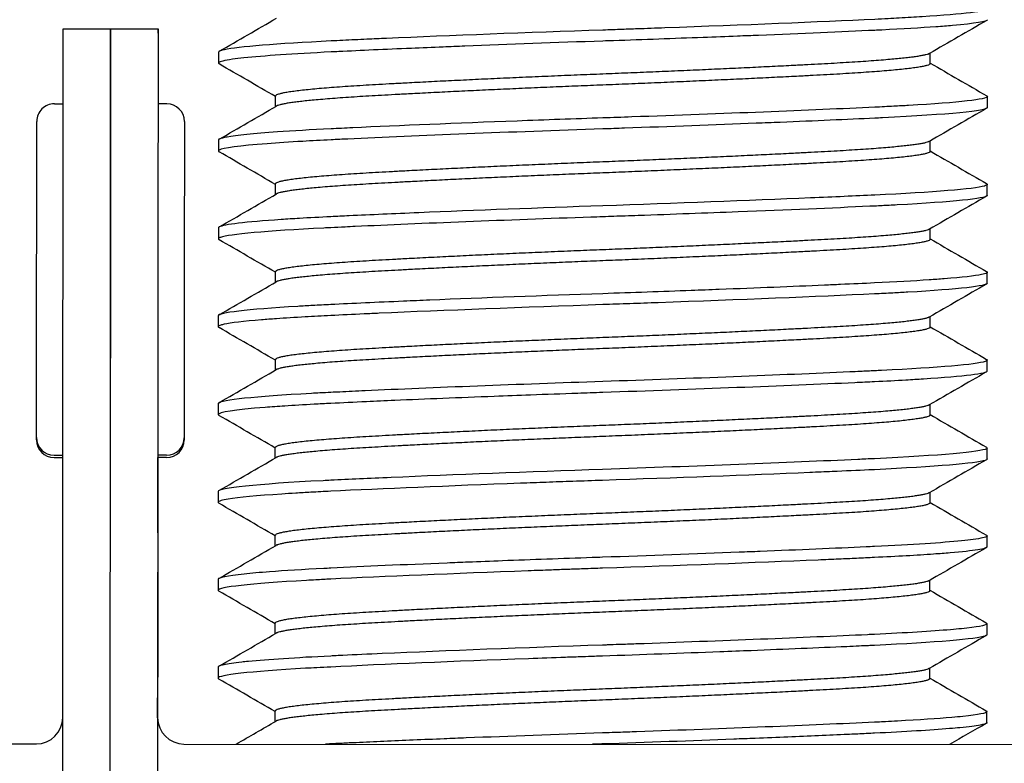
# Model space of a CAD drawing. Extents: x 1 to 669, y 0 to 417.
# Tile 293 of 297: x 603.497 to 604.057, y 260.298 to 260.722. Entities that reach past the tile are written whole.
import ezdxf

# ---------------------------------------------------------------- set-up
doc = ezdxf.new("R2010")
doc.units = 0
doc.header["$LTSCALE"] = 12
doc.header["$MEASUREMENT"] = 0
doc.layers.add('X', color=1, linetype='CONTINUOUS')

msp = doc.modelspace()

# ---------------------------------------------------------------- linework, layer by layer
at = {"layer": 'X'}
for p, q in [((603.5213, 260.71643), (603.5483, 260.71641)), ((603.5483, 260.71641), (603.5753, 260.71639)), ((603.5753, 260.71395), (603.5753, 260.71639)), ((603.60967, 260.70315), (603.60967, 260.6969)), ((604.01469, 260.69664), (604.0147, 260.70263)), ((603.64213, 260.67216), (603.64213, 260.67813)), ((604.04715, 260.67162), (604.04716, 260.67787)), ((603.51628, 260.67376), (603.52128, 260.67376)), ((603.58028, 260.67372), (603.57528, 260.67372)), ((603.60964, 260.65315), (603.60964, 260.6469)), ((604.01466, 260.64664), (604.01466, 260.65263)), ((603.6421, 260.62216), (603.6421, 260.62813)), ((604.04712, 260.62162), (604.04712, 260.62787)), ((603.60961, 260.60315), (603.6096, 260.5969)), ((604.01463, 260.59664), (604.01463, 260.60263)), ((603.64206, 260.57216), (603.64207, 260.57813)), ((604.04709, 260.57162), (604.04709, 260.57787)), ((603.60957, 260.55315), (603.60957, 260.5469)), ((604.01459, 260.54664), (604.0146, 260.55263)), ((603.52087, 260.04531), (603.52118, 260.52909)), ((603.54787, 260.04454), (603.54818, 260.52907)), ((603.54787, 260.04454), (603.54818, 260.52907)), ((603.57518, 260.52905), (603.57487, 260.04377)), ((603.64203, 260.52216), (603.64203, 260.52813)), ((604.04705, 260.52162), (604.04706, 260.52787)), ((603.60954, 260.50315), (603.60954, 260.4969)), ((604.01456, 260.49664), (604.01457, 260.50263)), ((603.642, 260.47216), (603.642, 260.47813)), ((604.04702, 260.47162), (604.04703, 260.47787)), ((603.51615, 260.47376), (603.52115, 260.47376)), ((603.51615, 260.47244), (603.52115, 260.47244)), ((603.57512, 260.4298), (603.57515, 260.4724)), ((603.58015, 260.47372), (603.57515, 260.47372)), ((603.58015, 260.4724), (603.57515, 260.4724)), ((603.60951, 260.45315), (603.6095, 260.4469)), ((604.01453, 260.44664), (604.01453, 260.45263)), ((603.57512, 260.4298), (603.57507, 260.34737)), ((603.57512, 260.4321), (603.57512, 260.4298)), ((603.64196, 260.42216), (603.64197, 260.42813)), ((604.04699, 260.42162), (604.04699, 260.42787)), ((603.60948, 260.40315), (603.60947, 260.3969)), ((604.0145, 260.39664), (604.0145, 260.40263)), ((603.64193, 260.37216), (603.64194, 260.37813)), ((604.04696, 260.37162), (604.04696, 260.37787)), ((603.60944, 260.35315), (603.60944, 260.3469)), ((604.01446, 260.34664), (604.01447, 260.35263)), ((603.57505, 260.32422), (603.57507, 260.34737)), ((603.57507, 260.34737), (603.57507, 260.34953)), ((603.57507, 260.34738), (603.57507, 260.34953)), ((603.6419, 260.32216), (603.6419, 260.32813)), ((604.04692, 260.32162), (604.04693, 260.32787)), ((603.02979, 260.30977), (603.50604, 260.30946)), ((603.59004, 260.3094), (604.06629, 260.30909))]:
    msp.add_line(p, q, dxfattribs=at)
for centre, radius, start, end in [((603.51627, 260.66376), 0.01, 89.9626, 179.9626), ((603.58027, 260.66372), 0.01, 359.9626, 89.9626), ((603.51615, 260.48376), 0.01, 179.9626, 269.9626), ((603.51615, 260.48244), 0.01, 179.9626, 269.9626), ((603.58015, 260.48372), 0.01, 269.9626, 359.9626), ((603.58015, 260.4824), 0.01, 269.9626, 359.9626), ((603.50605, 260.32446), 0.015, 269.9626, 359.9626), ((603.59005, 260.3244), 0.015, 179.9626, 269.9626)]:
    msp.add_arc(centre, radius, start, end, dxfattribs=at)
at = {"layer": 'X', "extrusion": (2.21676e-16, -2.2723e-28, -1)}
for centre in [(603.52118, 260.52893), (603.54818, 260.52891)]:
    msp.add_ellipse(centre, major_axis=(0.00012, 0.1875), ratio=0.000001, start_param=-1.569962, end_param=0, dxfattribs=at)
at = {"layer": 'X'}
for centre, major_axis, ratio, start_param, end_param in [((603.54818, 260.52891), (0.00012, 0.1875), 0.000001, 0, 1.569962), ((603.57518, 260.52889), (0.00012, 0.1875), 0.000001, 0, 1.569962), ((603.59021, 260.57371), (0.00006, 0.09), 0.000001, 0, 3.141593), ((603.59021, 260.57239), (-0.00006, -0.09), 0.000001, -0.171484, 0), ((603.56512, 260.42981), (0.01, 0), 0.999165, -0.017619, -0.000326)]:
    msp.add_ellipse(centre, major_axis=major_axis, ratio=ratio, start_param=start_param, end_param=end_param, dxfattribs=at)
at = {"layer": 'X', "extrusion": (8.90743e-21, 1.58468e-19, -1)}
msp.add_ellipse((603.50621, 260.57377), major_axis=(-0.00006, -0.09), ratio=0.000001, start_param=0, end_param=3.141593, dxfattribs=at)
at = {"layer": 'X', "extrusion": (8.90724e-21, 1.58468e-19, -1)}
msp.add_ellipse((603.50621, 260.57245), major_axis=(-0.00006, -0.09), ratio=0.000001, start_param=0, end_param=0.171484, dxfattribs=at)
at = {"layer": 'X'}
for points, knots in [([(604.0468, 260.72831), (604.04706, 260.72816), (604.04719, 260.72801), (604.04719, 260.72787), (604.04719, 260.72643), (604.03403, 260.72478), (604.00998, 260.72325), (604.00595, 260.72299), (604.00162, 260.72274), (603.99701, 260.72249), (603.99494, 260.72238), (603.9928, 260.72227), (603.99063, 260.72216), (603.98818, 260.72203), (603.98567, 260.72191), (603.98311, 260.72179), (603.95136, 260.72029), (603.90851, 260.71854), (603.86363, 260.71692), (603.85844, 260.71673), (603.85322, 260.71655), (603.84798, 260.71636), (603.84516, 260.71627), (603.84234, 260.71617), (603.83953, 260.71607), (603.83582, 260.71594), (603.83211, 260.71582), (603.82843, 260.71569), (603.78541, 260.71424), (603.74132, 260.71254), (603.70531, 260.71095), (603.7015, 260.71078), (603.69777, 260.71062), (603.69412, 260.71045), (603.69181, 260.71034), (603.68954, 260.71024), (603.68731, 260.71014), (603.68258, 260.70992), (603.67805, 260.7097), (603.67375, 260.70949), (603.64272, 260.70797), (603.62081, 260.7062), (603.61304, 260.70455), (603.61214, 260.70436), (603.61142, 260.70417), (603.61088, 260.70398), (603.61059, 260.70388), (603.61036, 260.70378), (603.61017, 260.70368), (603.60984, 260.7035), (603.60967, 260.70332), (603.60967, 260.70315)], [15.380641, 15.380641, 15.380641, 15.380641, 15.413935, 15.413935, 15.413935, 15.742749, 15.742749, 15.742749, 15.797778, 15.797778, 15.797778, 15.822527, 15.822527, 15.822527, 15.850416, 15.850416, 15.850416, 16.196928, 16.196928, 16.196928, 16.236953, 16.236953, 16.236953, 16.258432, 16.258432, 16.258432, 16.286851, 16.286851, 16.286851, 16.618858, 16.618858, 16.618858, 16.654016, 16.654016, 16.654016, 16.676241, 16.676241, 16.676241, 16.723244, 16.723244, 16.723244, 17.061827, 17.061827, 17.061827, 17.100956, 17.100956, 17.100956, 17.121787, 17.121787, 17.121787, 17.159598, 17.159598, 17.159598, 17.159598]), ([(604.04718, 260.72162), (604.04718, 260.72056), (604.04036, 260.71942), (604.02731, 260.71828), (604.02446, 260.71803), (604.02131, 260.71778), (604.01789, 260.71754), (604.00929, 260.71692), (603.99894, 260.71631), (603.98704, 260.71573), (603.98575, 260.71566), (603.98444, 260.7156), (603.98311, 260.71554), (603.96411, 260.71464), (603.94162, 260.71367), (603.91696, 260.71269), (603.91302, 260.71253), (603.90902, 260.71237), (603.90498, 260.71222), (603.89856, 260.71197), (603.89204, 260.71172), (603.88544, 260.71147), (603.86881, 260.71085), (603.85167, 260.71024), (603.83439, 260.70964), (603.8324, 260.70958), (603.83041, 260.70951), (603.82843, 260.70944), (603.80167, 260.70854), (603.77494, 260.70756), (603.74987, 260.70656), (603.7457, 260.7064), (603.74157, 260.70623), (603.73751, 260.70607), (603.73134, 260.70581), (603.72531, 260.70556), (603.71944, 260.70531), (603.70453, 260.70468), (603.69064, 260.70405), (603.6781, 260.70345), (603.67663, 260.70338), (603.67517, 260.70331), (603.67374, 260.70324), (603.65217, 260.70218), (603.63513, 260.70102), (603.62418, 260.69987), (603.62168, 260.6996), (603.61951, 260.69934), (603.61765, 260.69908), (603.613, 260.69842), (603.61035, 260.69778), (603.60978, 260.69715), (603.60971, 260.69707), (603.60967, 260.69698), (603.60967, 260.6969)], [49.582932, 49.582932, 49.582932, 49.582932, 49.82349, 49.82349, 49.82349, 49.876159, 49.876159, 49.876159, 50.008531, 50.008531, 50.008531, 50.022935, 50.022935, 50.022935, 50.22945, 50.22945, 50.22945, 50.26251, 50.26251, 50.26251, 50.315093, 50.315093, 50.315093, 50.447595, 50.447595, 50.447595, 50.462819, 50.462819, 50.462819, 50.668487, 50.668487, 50.668487, 50.702741, 50.702741, 50.702741, 50.754808, 50.754808, 50.754808, 50.887064, 50.887064, 50.887064, 50.902586, 50.902586, 50.902586, 51.137172, 51.137172, 51.137172, 51.190533, 51.190533, 51.190533, 51.324089, 51.324089, 51.324089, 51.342238, 51.342238, 51.342238, 51.342238]), ([(604.04677, 260.67831), (604.04703, 260.67816), (604.04716, 260.67801), (604.04716, 260.67787), (604.04715, 260.67629), (604.03123, 260.67446), (604.00235, 260.67279), (603.99965, 260.67264), (603.99685, 260.67248), (603.99396, 260.67233), (603.99046, 260.67214), (603.98682, 260.67196), (603.98308, 260.67179), (603.94694, 260.67008), (603.89644, 260.66805), (603.8449, 260.66626), (603.83938, 260.66607), (603.83387, 260.66588), (603.8284, 260.66569), (603.81219, 260.66514), (603.7956, 260.66455), (603.77954, 260.66395), (603.74504, 260.66267), (603.71277, 260.66133), (603.68603, 260.66008), (603.68176, 260.65988), (603.67765, 260.65968), (603.67371, 260.65949), (603.66231, 260.65893), (603.65193, 260.65833), (603.6432, 260.65772), (603.62959, 260.65677), (603.6199, 260.6558), (603.61454, 260.65484), (603.61348, 260.65466), (603.61259, 260.65447), (603.61187, 260.65428), (603.61058, 260.65395), (603.60985, 260.65362), (603.60968, 260.6533), (603.60965, 260.65325), (603.60964, 260.6532), (603.60964, 260.65315)], [18.871361, 18.871361, 18.871361, 18.871361, 18.904695, 18.904695, 18.904695, 19.266338, 19.266338, 19.266338, 19.300091, 19.300091, 19.300091, 19.340904, 19.340904, 19.340904, 19.734909, 19.734909, 19.734909, 19.777093, 19.777093, 19.777093, 19.902032, 19.902032, 19.902032, 20.170387, 20.170387, 20.170387, 20.213264, 20.213264, 20.213264, 20.337569, 20.337569, 20.337569, 20.531603, 20.531603, 20.531603, 20.569828, 20.569828, 20.569828, 20.638879, 20.638879, 20.638879, 20.64942, 20.64942, 20.64942, 20.64942]), ([(604.04715, 260.67162), (604.04715, 260.66977), (604.02545, 260.66762), (603.98746, 260.66575), (603.98601, 260.66568), (603.98455, 260.66561), (603.98308, 260.66554), (603.96739, 260.6648), (603.94917, 260.664), (603.92931, 260.66319), (603.92482, 260.663), (603.92023, 260.66282), (603.91559, 260.66264), (603.89187, 260.66169), (603.86651, 260.66076), (603.84069, 260.65986), (603.83868, 260.65979), (603.83666, 260.65972), (603.83465, 260.65965), (603.83255, 260.65958), (603.83047, 260.65951), (603.82839, 260.65944), (603.77582, 260.65766), (603.72288, 260.65557), (603.68321, 260.6537), (603.68167, 260.65362), (603.68014, 260.65355), (603.67863, 260.65348), (603.67696, 260.6534), (603.67532, 260.65332), (603.67371, 260.65324), (603.66806, 260.65296), (603.6627, 260.65268), (603.65767, 260.65239), (603.65013, 260.65195), (603.64334, 260.6515), (603.63743, 260.65105), (603.62151, 260.64983), (603.61214, 260.64857), (603.61008, 260.6474), (603.60994, 260.64732), (603.60984, 260.64725), (603.60977, 260.64717), (603.60968, 260.64708), (603.60964, 260.64699), (603.60964, 260.6469)], [46.069443, 46.069443, 46.069443, 46.069443, 46.492499, 46.492499, 46.492499, 46.508571, 46.508571, 46.508571, 46.679618, 46.679618, 46.679618, 46.718362, 46.718362, 46.718362, 46.916177, 46.916177, 46.916177, 46.931596, 46.931596, 46.931596, 46.947605, 46.947605, 46.947605, 47.353195, 47.353195, 47.353195, 47.368997, 47.368997, 47.368997, 47.386548, 47.386548, 47.386548, 47.448215, 47.448215, 47.448215, 47.540778, 47.540778, 47.540778, 47.789937, 47.789937, 47.789937, 47.805993, 47.805993, 47.805993, 47.825404, 47.825404, 47.825404, 47.825404]), ([(604.04674, 260.62831), (604.04699, 260.62816), (604.04712, 260.62801), (604.04712, 260.62787), (604.04712, 260.62756), (604.04657, 260.62725), (604.04544, 260.62693), (604.03945, 260.62523), (604.01675, 260.62338), (603.98305, 260.62179), (603.97211, 260.62127), (603.95977, 260.62072), (603.94658, 260.62016), (603.91149, 260.61867), (603.86953, 260.61708), (603.82836, 260.61569), (603.79235, 260.61447), (603.75562, 260.61309), (603.72363, 260.61174), (603.70954, 260.61115), (603.69618, 260.61056), (603.68412, 260.60999), (603.68052, 260.60982), (603.67703, 260.60965), (603.67368, 260.60949), (603.66734, 260.60918), (603.66132, 260.60886), (603.65574, 260.60853), (603.65208, 260.60831), (603.6486, 260.60809), (603.64534, 260.60787), (603.62494, 260.60649), (603.61269, 260.60504), (603.61013, 260.60369), (603.60978, 260.60351), (603.60961, 260.60333), (603.60961, 260.60315)], [22.360668, 22.360668, 22.360668, 22.360668, 22.393954, 22.393954, 22.393954, 22.463056, 22.463056, 22.463056, 22.830079, 22.830079, 22.830079, 22.949165, 22.949165, 22.949165, 23.266205, 23.266205, 23.266205, 23.543592, 23.543592, 23.543592, 23.665817, 23.665817, 23.665817, 23.702336, 23.702336, 23.702336, 23.77137, 23.77137, 23.77137, 23.816645, 23.816645, 23.816645, 24.099943, 24.099943, 24.099943, 24.138475, 24.138475, 24.138475, 24.138475]), ([(604.04712, 260.62162), (604.04712, 260.62156), (604.0471, 260.62151), (604.04706, 260.62145), (604.04597, 260.61979), (604.02763, 260.61789), (603.99587, 260.61618), (603.99438, 260.6161), (603.99286, 260.61602), (603.99132, 260.61594), (603.98862, 260.61581), (603.98586, 260.61567), (603.98304, 260.61554), (603.98211, 260.61549), (603.98117, 260.61545), (603.98022, 260.6154), (603.95907, 260.61441), (603.93319, 260.61332), (603.90545, 260.61224), (603.88715, 260.61153), (603.86799, 260.61082), (603.84847, 260.61013), (603.846, 260.61005), (603.84353, 260.60996), (603.84106, 260.60988), (603.8368, 260.60973), (603.83257, 260.60958), (603.82836, 260.60944), (603.82612, 260.60937), (603.82387, 260.60929), (603.82163, 260.60921), (603.77329, 260.60755), (603.72489, 260.60564), (603.68752, 260.6039), (603.68555, 260.60381), (603.6836, 260.60372), (603.68169, 260.60363), (603.67894, 260.60349), (603.67627, 260.60337), (603.67368, 260.60324), (603.67231, 260.60317), (603.67096, 260.6031), (603.66963, 260.60304), (603.63709, 260.60138), (603.61579, 260.59947), (603.6108, 260.59772), (603.61053, 260.59763), (603.61031, 260.59754), (603.61013, 260.59745), (603.60978, 260.59726), (603.6096, 260.59708), (603.6096, 260.5969)], [42.561213, 42.561213, 42.561213, 42.561213, 42.573851, 42.573851, 42.573851, 42.951185, 42.951185, 42.951185, 42.968852, 42.968852, 42.968852, 42.999698, 42.999698, 42.999698, 43.009888, 43.009888, 43.009888, 43.236885, 43.236885, 43.236885, 43.38666, 43.38666, 43.38666, 43.405561, 43.405561, 43.405561, 43.438122, 43.438122, 43.438122, 43.455472, 43.455472, 43.455472, 43.828427, 43.828427, 43.828427, 43.848102, 43.848102, 43.848102, 43.876488, 43.876488, 43.876488, 43.891431, 43.891431, 43.891431, 44.256299, 44.256299, 44.256299, 44.275822, 44.275822, 44.275822, 44.314801, 44.314801, 44.314801, 44.314801]), ([(603.6096, 260.5969), (603.6096, 260.59686), (603.60961, 260.59681), (603.60964, 260.59677), (603.60969, 260.59665), (603.60983, 260.59653), (603.61003, 260.59641)], [42.5260494, 42.5260494, 42.5260494, 42.5260494, 42.53589773, 42.53589773, 42.53589773, 42.56121287, 42.56121287, 42.56121287, 42.56121287]), ([(604.0467, 260.57831), (604.04696, 260.57816), (604.04709, 260.57801), (604.04709, 260.57787), (604.04709, 260.57757), (604.04657, 260.57727), (604.0455, 260.57696), (604.04506, 260.57683), (604.04452, 260.5767), (604.04389, 260.57657), (604.04007, 260.57577), (604.03288, 260.57496), (604.02257, 260.57415), (604.01992, 260.57394), (604.01707, 260.57373), (604.01401, 260.57352), (604.00517, 260.57292), (603.99463, 260.57234), (603.98302, 260.57179), (603.97694, 260.5715), (603.97043, 260.5712), (603.96356, 260.5709), (603.96056, 260.57076), (603.95751, 260.57063), (603.9544, 260.57049), (603.93609, 260.5697), (603.9159, 260.56888), (603.89453, 260.56807), (603.88932, 260.56787), (603.88403, 260.56767), (603.87868, 260.56747), (603.86213, 260.56686), (603.84503, 260.56626), (603.82833, 260.56569), (603.79472, 260.56455), (603.76041, 260.56327), (603.72996, 260.56201), (603.72487, 260.5618), (603.71987, 260.56159), (603.71497, 260.56138), (603.6999, 260.56073), (603.68589, 260.56009), (603.67365, 260.55949), (603.67009, 260.55931), (603.66662, 260.55914), (603.66327, 260.55895), (603.66036, 260.5588), (603.65753, 260.55864), (603.65482, 260.55847), (603.6257, 260.55674), (603.60958, 260.55482), (603.60957, 260.55315)], [25.849835, 25.849835, 25.849835, 25.849835, 25.883161, 25.883161, 25.883161, 25.950385, 25.950385, 25.950385, 25.978422, 25.978422, 25.978422, 26.1489, 26.1489, 26.1489, 26.192728, 26.192728, 26.192728, 26.319379, 26.319379, 26.319379, 26.385702, 26.385702, 26.385702, 26.414655, 26.414655, 26.414655, 26.585137, 26.585137, 26.585137, 26.626747, 26.626747, 26.626747, 26.75562, 26.75562, 26.75562, 27.014987, 27.014987, 27.014987, 27.058343, 27.058343, 27.058343, 27.191881, 27.191881, 27.191881, 27.230761, 27.230761, 27.230761, 27.264623, 27.264623, 27.264623, 27.628186, 27.628186, 27.628186, 27.628186]), ([(604.04709, 260.57162), (604.04709, 260.57003), (604.031, 260.56819), (604.00195, 260.56652), (603.99921, 260.56636), (603.99635, 260.56621), (603.9934, 260.56605), (603.99005, 260.56588), (603.98658, 260.56571), (603.98301, 260.56554), (603.9504, 260.56399), (603.90613, 260.56219), (603.85982, 260.56054), (603.85448, 260.56035), (603.84909, 260.56016), (603.84372, 260.55997), (603.83857, 260.55979), (603.83343, 260.55961), (603.82833, 260.55944), (603.78368, 260.55793), (603.73799, 260.55617), (603.70116, 260.55452), (603.69828, 260.55439), (603.69544, 260.55427), (603.69266, 260.55414), (603.68596, 260.55383), (603.67959, 260.55353), (603.67364, 260.55324), (603.66856, 260.55299), (603.66367, 260.55273), (603.65904, 260.55247), (603.6531, 260.55213), (603.6476, 260.55179), (603.64262, 260.55144), (603.63961, 260.55122), (603.6368, 260.55101), (603.63418, 260.5508), (603.62389, 260.54996), (603.61669, 260.54911), (603.61284, 260.54828), (603.61216, 260.54813), (603.61158, 260.54798), (603.6111, 260.54784), (603.61008, 260.54752), (603.60957, 260.5472), (603.60957, 260.5469)], [39.0562, 39.0562, 39.0562, 39.0562, 39.420805, 39.420805, 39.420805, 39.455225, 39.455225, 39.455225, 39.494301, 39.494301, 39.494301, 39.851609, 39.851609, 39.851609, 39.892835, 39.892835, 39.892835, 39.932369, 39.932369, 39.932369, 40.278201, 40.278201, 40.278201, 40.305251, 40.305251, 40.305251, 40.370409, 40.370409, 40.370409, 40.426146, 40.426146, 40.426146, 40.497709, 40.497709, 40.497709, 40.541041, 40.541041, 40.541041, 40.711673, 40.711673, 40.711673, 40.742126, 40.742126, 40.742126, 40.808422, 40.808422, 40.808422, 40.808422]), ([(604.04667, 260.52831), (604.04685, 260.5282), (604.04697, 260.5281), (604.04703, 260.52799), (604.04705, 260.52795), (604.04706, 260.52791), (604.04706, 260.52787), (604.04706, 260.5277), (604.04688, 260.52752), (604.04652, 260.52735), (604.04635, 260.52726), (604.04613, 260.52717), (604.04587, 260.52708), (604.04089, 260.52542), (604.01958, 260.52358), (603.98702, 260.52198), (603.98569, 260.52192), (603.98435, 260.52185), (603.98298, 260.52179), (603.98037, 260.52166), (603.97767, 260.52154), (603.9749, 260.52141), (603.97293, 260.52132), (603.97092, 260.52123), (603.96888, 260.52114), (603.92981, 260.51937), (603.8786, 260.51739), (603.8283, 260.51569), (603.78034, 260.51407), (603.73137, 260.51216), (603.6932, 260.51041), (603.68816, 260.51018), (603.68332, 260.50996), (603.67869, 260.50973), (603.67697, 260.50965), (603.67528, 260.50957), (603.67362, 260.50949), (603.67151, 260.50939), (603.66944, 260.50928), (603.6674, 260.50918), (603.66575, 260.50909), (603.66412, 260.509), (603.66252, 260.50892), (603.63016, 260.50715), (603.61121, 260.50515), (603.60965, 260.5034), (603.60958, 260.50332), (603.60954, 260.50323), (603.60954, 260.50315)], [29.340418, 29.340418, 29.340418, 29.340418, 29.364286, 29.364286, 29.364286, 29.373793, 29.373793, 29.373793, 29.412759, 29.412759, 29.412759, 29.431872, 29.431872, 29.431872, 29.795446, 29.795446, 29.795446, 29.81031, 29.81031, 29.81031, 29.838813, 29.838813, 29.838813, 29.859052, 29.859052, 29.859052, 30.246881, 30.246881, 30.246881, 30.616659, 30.616659, 30.616659, 30.665396, 30.665396, 30.665396, 30.683509, 30.683509, 30.683509, 30.706459, 30.706459, 30.706459, 30.725056, 30.725056, 30.725056, 31.102389, 31.102389, 31.102389, 31.120199, 31.120199, 31.120199, 31.120199]), ([(604.04705, 260.52162), (604.04705, 260.5202), (604.03429, 260.51858), (604.01074, 260.51706), (604.00763, 260.51686), (604.00432, 260.51666), (604.00085, 260.51646), (603.99529, 260.51615), (603.98929, 260.51584), (603.98298, 260.51554), (603.97936, 260.51537), (603.97559, 260.51519), (603.97169, 260.51501), (603.93234, 260.51322), (603.87981, 260.51118), (603.8283, 260.50944), (603.82358, 260.50928), (603.81883, 260.50912), (603.81407, 260.50895), (603.80509, 260.50864), (603.79608, 260.50832), (603.7872, 260.50799), (603.78024, 260.50774), (603.77336, 260.50748), (603.76658, 260.50722), (603.74659, 260.50645), (603.72753, 260.50568), (603.70997, 260.50491), (603.70447, 260.50467), (603.69912, 260.50443), (603.69395, 260.5042), (603.68677, 260.50387), (603.67996, 260.50355), (603.67361, 260.50324), (603.67033, 260.50308), (603.66714, 260.50291), (603.66405, 260.50275), (603.65811, 260.50243), (603.65256, 260.5021), (603.64748, 260.50177), (603.64345, 260.5015), (603.63972, 260.50124), (603.6363, 260.50097), (603.61883, 260.4996), (603.60954, 260.49817), (603.60954, 260.4969)], [35.552693, 35.552693, 35.552693, 35.552693, 35.878503, 35.878503, 35.878503, 35.921591, 35.921591, 35.921591, 35.990619, 35.990619, 35.990619, 36.030174, 36.030174, 36.030174, 36.428535, 36.428535, 36.428535, 36.465022, 36.465022, 36.465022, 36.533866, 36.533866, 36.533866, 36.587852, 36.587852, 36.587852, 36.747169, 36.747169, 36.747169, 36.797082, 36.797082, 36.797082, 36.866444, 36.866444, 36.866444, 36.902283, 36.902283, 36.902283, 36.971024, 36.971024, 36.971024, 37.025564, 37.025564, 37.025564, 37.30435, 37.30435, 37.30435, 37.30435]), ([(604.04664, 260.47831), (604.04689, 260.47816), (604.04703, 260.47801), (604.04703, 260.47787), (604.04703, 260.47779), (604.04699, 260.47772), (604.04693, 260.47764), (604.04687, 260.47758), (604.04678, 260.47751), (604.04667, 260.47744), (604.04366, 260.47561), (604.02026, 260.47355), (603.98295, 260.47179), (603.98134, 260.47171), (603.97969, 260.47163), (603.97802, 260.47156), (603.97652, 260.47149), (603.97501, 260.47142), (603.97348, 260.47135), (603.93381, 260.46953), (603.88086, 260.46747), (603.82827, 260.46569), (603.78606, 260.46426), (603.74338, 260.46263), (603.70787, 260.46107), (603.6955, 260.46053), (603.68399, 260.46), (603.67358, 260.45949), (603.67212, 260.45942), (603.67066, 260.45934), (603.66923, 260.45927), (603.63122, 260.45733), (603.60951, 260.45509), (603.60951, 260.45315)], [32.834318, 32.834318, 32.834318, 32.834318, 32.86766, 32.86766, 32.86766, 32.884521, 32.884521, 32.884521, 32.899163, 32.899163, 32.899163, 33.304721, 33.304721, 33.304721, 33.322242, 33.322242, 33.322242, 33.337829, 33.337829, 33.337829, 33.741869, 33.741869, 33.741869, 34.066138, 34.066138, 34.066138, 34.179107, 34.179107, 34.179107, 34.195026, 34.195026, 34.195026, 34.616439, 34.616439, 34.616439, 34.616439]), ([(604.04702, 260.47162), (604.04702, 260.47158), (604.04701, 260.47154), (604.04699, 260.4715), (604.04689, 260.47129), (604.04653, 260.47107), (604.04588, 260.47085), (604.0408, 260.46911), (604.01775, 260.46718), (603.98295, 260.46554), (603.9819, 260.46549), (603.98084, 260.46544), (603.97976, 260.46539), (603.97325, 260.46508), (603.96628, 260.46477), (603.95895, 260.46445), (603.95477, 260.46426), (603.95048, 260.46408), (603.94609, 260.46389), (603.91114, 260.46241), (603.86923, 260.46083), (603.82826, 260.45944), (603.82265, 260.45925), (603.817, 260.45906), (603.81134, 260.45886), (603.80628, 260.45868), (603.80122, 260.4585), (603.79619, 260.45832), (603.79124, 260.45814), (603.78633, 260.45796), (603.78146, 260.45778), (603.74088, 260.45627), (603.70259, 260.45466), (603.67358, 260.45324), (603.66969, 260.45305), (603.66592, 260.45285), (603.66229, 260.45265), (603.65929, 260.45249), (603.65639, 260.45232), (603.6536, 260.45215), (603.65087, 260.45199), (603.64826, 260.45182), (603.64577, 260.45166), (603.63148, 260.4507), (603.62111, 260.44971), (603.61521, 260.44873), (603.61352, 260.44845), (603.6122, 260.44818), (603.61126, 260.4479), (603.61008, 260.44756), (603.60951, 260.44722), (603.6095, 260.4469)], [32.04924, 32.04924, 32.04924, 32.04924, 32.058217, 32.058217, 32.058217, 32.106369, 32.106369, 32.106369, 32.48717, 32.48717, 32.48717, 32.498642, 32.498642, 32.498642, 32.568263, 32.568263, 32.568263, 32.608033, 32.608033, 32.608033, 32.925113, 32.925113, 32.925113, 32.968537, 32.968537, 32.968537, 33.007364, 33.007364, 33.007364, 33.045466, 33.045466, 33.045466, 33.363072, 33.363072, 33.363072, 33.405675, 33.405675, 33.405675, 33.440941, 33.440941, 33.440941, 33.475505, 33.475505, 33.475505, 33.673601, 33.673601, 33.673601, 33.730164, 33.730164, 33.730164, 33.801049, 33.801049, 33.801049, 33.801049]), ([(604.0466, 260.42831), (604.04686, 260.42816), (604.04699, 260.42801), (604.04699, 260.42787), (604.04699, 260.42779), (604.04695, 260.42771), (604.04688, 260.42763), (604.04631, 260.42703), (604.04367, 260.42641), (604.03902, 260.42579), (604.03716, 260.42554), (604.03499, 260.42529), (604.03249, 260.42503), (604.02154, 260.42392), (604.0045, 260.42281), (603.98292, 260.42179), (603.98136, 260.42171), (603.97976, 260.42164), (603.97814, 260.42156), (603.9604, 260.42074), (603.94001, 260.41987), (603.91782, 260.41898), (603.9139, 260.41882), (603.90992, 260.41867), (603.9059, 260.41851), (603.88108, 260.41754), (603.85467, 260.41659), (603.82823, 260.41569), (603.82626, 260.41562), (603.82428, 260.41556), (603.82231, 260.41549), (603.80502, 260.4149), (603.78788, 260.41428), (603.77125, 260.41365), (603.76465, 260.4134), (603.75813, 260.41315), (603.75172, 260.41289), (603.74768, 260.41273), (603.74369, 260.41257), (603.73974, 260.41241), (603.71507, 260.41141), (603.69257, 260.41042), (603.67355, 260.40949), (603.67223, 260.40942), (603.67092, 260.40936), (603.66963, 260.40929), (603.65773, 260.40869), (603.64738, 260.40806), (603.63878, 260.40741), (603.63322, 260.407), (603.62839, 260.40658), (603.62434, 260.40615), (603.61452, 260.40513), (603.60948, 260.40411), (603.60948, 260.40315)], [36.333506, 36.333506, 36.333506, 36.333506, 36.366783, 36.366783, 36.366783, 36.384791, 36.384791, 36.384791, 36.51779, 36.51779, 36.51779, 36.570939, 36.570939, 36.570939, 36.804638, 36.804638, 36.804638, 36.821558, 36.821558, 36.821558, 37.007391, 37.007391, 37.007391, 37.040206, 37.040206, 37.040206, 37.242608, 37.242608, 37.242608, 37.257694, 37.257694, 37.257694, 37.389633, 37.389633, 37.389633, 37.441994, 37.441994, 37.441994, 37.474899, 37.474899, 37.474899, 37.680695, 37.680695, 37.680695, 37.694997, 37.694997, 37.694997, 37.826827, 37.826827, 37.826827, 37.912012, 37.912012, 37.912012, 38.118901, 38.118901, 38.118901, 38.118901]), ([(604.04699, 260.42162), (604.04699, 260.42144), (604.04681, 260.42127), (604.04643, 260.42109), (604.04623, 260.42099), (604.04597, 260.42089), (604.04566, 260.42079), (604.04477, 260.4205), (604.04343, 260.42022), (604.04166, 260.41993), (604.03813, 260.41935), (604.03286, 260.41876), (604.02594, 260.41818), (604.0231, 260.41794), (604.01999, 260.4177), (604.0166, 260.41746), (604.00721, 260.4168), (603.99573, 260.41614), (603.98291, 260.41554), (603.97963, 260.41538), (603.97622, 260.41522), (603.97269, 260.41506), (603.96944, 260.41491), (603.96608, 260.41476), (603.96266, 260.41461), (603.95881, 260.41444), (603.95486, 260.41427), (603.95082, 260.41409), (603.91492, 260.41255), (603.87102, 260.41089), (603.82823, 260.40944), (603.82463, 260.40932), (603.821, 260.4092), (603.81737, 260.40907), (603.81437, 260.40897), (603.81137, 260.40886), (603.80837, 260.40876), (603.80527, 260.40865), (603.80219, 260.40854), (603.79912, 260.40843), (603.79471, 260.40827), (603.79032, 260.40811), (603.78595, 260.40795), (603.74371, 260.40639), (603.70361, 260.40471), (603.67355, 260.40324), (603.67068, 260.4031), (603.66788, 260.40296), (603.66515, 260.40281), (603.66334, 260.40271), (603.66156, 260.40262), (603.65982, 260.40252), (603.62753, 260.4007), (603.60947, 260.39866), (603.60947, 260.3969)], [28.544417, 28.544417, 28.544417, 28.544417, 28.584358, 28.584358, 28.584358, 28.606163, 28.606163, 28.606163, 28.667909, 28.667909, 28.667909, 28.791402, 28.791402, 28.791402, 28.842045, 28.842045, 28.842045, 28.982529, 28.982529, 28.982529, 29.018541, 29.018541, 29.018541, 29.051677, 29.051677, 29.051677, 29.088979, 29.088979, 29.088979, 29.420676, 29.420676, 29.420676, 29.448617, 29.448617, 29.448617, 29.471622, 29.471622, 29.471622, 29.495294, 29.495294, 29.495294, 29.529328, 29.529328, 29.529328, 29.858862, 29.858862, 29.858862, 29.890249, 29.890249, 29.890249, 29.911078, 29.911078, 29.911078, 30.297091, 30.297091, 30.297091, 30.297091]), ([(603.60947, 260.3969), (603.60947, 260.39677), (603.60957, 260.39664), (603.60975, 260.39651), (603.6098, 260.39647), (603.60985, 260.39644), (603.6099, 260.39641)], [28.5093198, 28.5093198, 28.5093198, 28.5093198, 28.53785177, 28.53785177, 28.53785177, 28.54441714, 28.54441714, 28.54441714, 28.54441714]), ([(604.04657, 260.37831), (604.04683, 260.37816), (604.04696, 260.37801), (604.04696, 260.37787), (604.04696, 260.3778), (604.04693, 260.37774), (604.04689, 260.37767), (604.04623, 260.37683), (604.04134, 260.37593), (604.03242, 260.37503), (604.03053, 260.37484), (604.02846, 260.37465), (604.02621, 260.37445), (604.01546, 260.37354), (604.0008, 260.37263), (603.98289, 260.37179), (603.98159, 260.37173), (603.98027, 260.37166), (603.97894, 260.3716), (603.94328, 260.36994), (603.89614, 260.36806), (603.84722, 260.36635), (603.84404, 260.36623), (603.84085, 260.36612), (603.83765, 260.36601), (603.8354, 260.36594), (603.83314, 260.36586), (603.83088, 260.36578), (603.82999, 260.36575), (603.8291, 260.36572), (603.8282, 260.36569), (603.78356, 260.36418), (603.73925, 260.36247), (603.70282, 260.36085), (603.69496, 260.3605), (603.68746, 260.36016), (603.68036, 260.35982), (603.67868, 260.35974), (603.67701, 260.35966), (603.67538, 260.35958), (603.67475, 260.35955), (603.67413, 260.35952), (603.67352, 260.35949), (603.65358, 260.35851), (603.63768, 260.35746), (603.6267, 260.35639), (603.62535, 260.35626), (603.62407, 260.35613), (603.62287, 260.356), (603.61843, 260.35551), (603.61508, 260.35503), (603.61283, 260.35455), (603.61171, 260.35431), (603.61086, 260.35408), (603.61029, 260.35384), (603.61001, 260.35372), (603.60979, 260.35361), (603.60965, 260.35349), (603.60955, 260.35341), (603.60949, 260.35332), (603.60946, 260.35324), (603.60945, 260.35321), (603.60944, 260.35318), (603.60944, 260.35315)], [39.839724, 39.839724, 39.839724, 39.839724, 39.872966, 39.872966, 39.872966, 39.887512, 39.887512, 39.887512, 40.077855, 40.077855, 40.077855, 40.118231, 40.118231, 40.118231, 40.311803, 40.311803, 40.311803, 40.325851, 40.325851, 40.325851, 40.702158, 40.702158, 40.702158, 40.726648, 40.726648, 40.726648, 40.743908, 40.743908, 40.743908, 40.750739, 40.750739, 40.750739, 41.09181, 41.09181, 41.09181, 41.165431, 41.165431, 41.165431, 41.182926, 41.182926, 41.182926, 41.189577, 41.189577, 41.189577, 41.404983, 41.404983, 41.404983, 41.431574, 41.431574, 41.431574, 41.529928, 41.529928, 41.529928, 41.579105, 41.579105, 41.579105, 41.604105, 41.604105, 41.604105, 41.621856, 41.621856, 41.621856, 41.628282, 41.628282, 41.628282, 41.628282]), ([(604.04696, 260.37162), (604.04696, 260.37155), (604.04693, 260.37149), (604.04688, 260.37142), (604.04682, 260.37134), (604.04671, 260.37126), (604.04657, 260.37117), (604.0464, 260.37108), (604.04618, 260.37098), (604.04591, 260.37088), (604.04102, 260.36914), (604.01796, 260.3672), (603.98288, 260.36554), (603.98176, 260.36548), (603.98061, 260.36543), (603.97946, 260.36538), (603.97776, 260.3653), (603.97602, 260.36522), (603.97425, 260.36514), (603.97193, 260.36503), (603.96957, 260.36492), (603.96716, 260.36481), (603.95072, 260.36408), (603.93241, 260.36331), (603.9128, 260.36253), (603.90696, 260.3623), (603.90101, 260.36207), (603.89497, 260.36184), (603.87335, 260.36102), (603.85058, 260.3602), (603.8282, 260.35944), (603.82668, 260.35939), (603.82516, 260.35934), (603.82363, 260.35929), (603.82137, 260.35921), (603.81909, 260.35913), (603.81681, 260.35905), (603.81355, 260.35894), (603.8103, 260.35883), (603.80706, 260.35871), (603.80003, 260.35846), (603.79304, 260.35821), (603.78612, 260.35796), (603.74383, 260.3564), (603.70374, 260.35472), (603.67351, 260.35324), (603.67084, 260.35311), (603.6682, 260.35297), (603.66564, 260.35284), (603.66345, 260.35272), (603.66132, 260.35261), (603.65924, 260.35249), (603.62733, 260.35068), (603.60944, 260.34866), (603.60944, 260.3469)], [25.036605, 25.036605, 25.036605, 25.036605, 25.051174, 25.051174, 25.051174, 25.070031, 25.070031, 25.070031, 25.091193, 25.091193, 25.091193, 25.475107, 25.475107, 25.475107, 25.487425, 25.487425, 25.487425, 25.505541, 25.505541, 25.505541, 25.529359, 25.529359, 25.529359, 25.692118, 25.692118, 25.692118, 25.740532, 25.740532, 25.740532, 25.913668, 25.913668, 25.913668, 25.925408, 25.925408, 25.925408, 25.942828, 25.942828, 25.942828, 25.967731, 25.967731, 25.967731, 26.021794, 26.021794, 26.021794, 26.352299, 26.352299, 26.352299, 26.38157, 26.38157, 26.38157, 26.406572, 26.406572, 26.406572, 26.791004, 26.791004, 26.791004, 26.791004]), ([(603.60944, 260.3469), (603.60944, 260.34685), (603.60945, 260.3468), (603.60948, 260.34675), (603.60952, 260.34669), (603.60958, 260.34662), (603.60967, 260.34655), (603.60972, 260.3465), (603.60979, 260.34646), (603.60987, 260.34641)], [25.00164676, 25.00164676, 25.00164676, 25.00164676, 25.01231573, 25.01231573, 25.01231573, 25.02709424, 25.02709424, 25.02709424, 25.03660484, 25.03660484, 25.03660484, 25.03660484]), ([(604.04654, 260.32831), (604.04663, 260.32826), (604.0467, 260.32821), (604.04676, 260.32815), (604.04684, 260.32808), (604.04689, 260.32802), (604.04691, 260.32795), (604.04692, 260.32792), (604.04693, 260.32789), (604.04693, 260.32787), (604.04693, 260.32699), (604.04227, 260.32606), (604.03318, 260.32511), (604.03128, 260.32491), (604.02918, 260.32471), (604.0269, 260.32452), (604.01879, 260.32381), (604.00838, 260.32312), (603.99595, 260.32245), (603.99374, 260.32233), (603.99146, 260.32221), (603.98912, 260.32209), (603.9877, 260.32202), (603.98625, 260.32195), (603.98478, 260.32188), (603.98414, 260.32185), (603.9835, 260.32182), (603.98285, 260.32179), (603.94694, 260.32009), (603.8982, 260.31813), (603.84758, 260.31636), (603.84409, 260.31624), (603.8406, 260.31612), (603.8371, 260.316), (603.83484, 260.31592), (603.83258, 260.31584), (603.83031, 260.31576), (603.8296, 260.31574), (603.82888, 260.31572), (603.82817, 260.31569), (603.80178, 260.3148), (603.77545, 260.31383), (603.75069, 260.31286), (603.74646, 260.31269), (603.74226, 260.31252), (603.73814, 260.31235), (603.72612, 260.31186), (603.71463, 260.31138), (603.70381, 260.3109), (603.6984, 260.31066), (603.69315, 260.31042), (603.68809, 260.31018), (603.68534, 260.31006), (603.68265, 260.30993), (603.68001, 260.3098), (603.67843, 260.30973), (603.67687, 260.30965), (603.67532, 260.30958), (603.67471, 260.30955), (603.67409, 260.30952), (603.67349, 260.30949), (603.67253, 260.30944), (603.67159, 260.3094), (603.67065, 260.30935)], [43.348646, 43.348646, 43.348646, 43.348646, 43.360228, 43.360228, 43.360228, 43.37568, 43.37568, 43.37568, 43.381817, 43.381817, 43.381817, 43.580672, 43.580672, 43.580672, 43.622322, 43.622322, 43.622322, 43.770497, 43.770497, 43.770497, 43.796859, 43.796859, 43.796859, 43.812919, 43.812919, 43.812919, 43.819889, 43.819889, 43.819889, 44.208388, 44.208388, 44.208388, 44.235126, 44.235126, 44.235126, 44.252379, 44.252379, 44.252379, 44.257841, 44.257841, 44.257841, 44.459741, 44.459741, 44.459741, 44.494298, 44.494298, 44.494298, 44.594986, 44.594986, 44.594986, 44.64533, 44.64533, 44.64533, 44.672678, 44.672678, 44.672678, 44.689093, 44.689093, 44.689093, 44.695674, 44.695674, 44.695674, 44.706002, 44.706002, 44.706002, 44.706002]), ([(604.04692, 260.32162), (604.04692, 260.3216), (604.04692, 260.32158), (604.04692, 260.32156), (604.0469, 260.32149), (604.04686, 260.32142), (604.04679, 260.32136), (604.0464, 260.32097), (604.04514, 260.32058), (604.04305, 260.32018), (604.04048, 260.3197), (604.03665, 260.3192), (604.03159, 260.3187), (604.02978, 260.31852), (604.02781, 260.31834), (604.02568, 260.31816), (604.01496, 260.31726), (604.00034, 260.31636), (603.98285, 260.31554), (603.98258, 260.31552), (603.9823, 260.31551), (603.98203, 260.3155), (603.98038, 260.31542), (603.9787, 260.31534), (603.97699, 260.31526), (603.97394, 260.31512), (603.9708, 260.31498), (603.96759, 260.31483), (603.9623, 260.3146), (603.9568, 260.31435), (603.95113, 260.31411), (603.93978, 260.31362), (603.92772, 260.31313), (603.9151, 260.31263), (603.91108, 260.31247), (603.907, 260.31231), (603.90287, 260.31215), (603.87891, 260.31122), (603.85346, 260.3103), (603.82817, 260.30944), (603.82803, 260.30944), (603.8279, 260.30943), (603.82776, 260.30943), (603.82602, 260.30937), (603.82427, 260.30931), (603.82251, 260.30925)], [22.3881562, 22.3881562, 22.3881562, 22.3881562, 22.3925101, 22.3925101, 22.3925101, 22.4077372, 22.4077372, 22.4077372, 22.4934755, 22.4934755, 22.4934755, 22.5987947, 22.5987947, 22.5987947, 22.636566, 22.636566, 22.636566, 22.827289, 22.827289, 22.827289, 22.8302698, 22.8302698, 22.8302698, 22.8480612, 22.8480612, 22.8480612, 22.8799768, 22.8799768, 22.8799768, 22.9326645, 22.9326645, 22.9326645, 23.0380401, 23.0380401, 23.0380401, 23.071618, 23.071618, 23.071618, 23.2665191, 23.2665191, 23.2665191, 23.2675533, 23.2675533, 23.2675533, 23.2809707, 23.2809707, 23.2809707, 23.2809707])]:
    msp.add_open_spline(points, degree=3, knots=knots, dxfattribs=at)
for points in [[(603.6101, 260.70364), (603.62095, 260.70991), (603.63181, 260.71618), (603.64266, 260.72245)], [(604.0468, 260.72117), (604.03594, 260.7149), (604.02509, 260.70863), (604.01423, 260.70236)], [(603.60967, 260.6969), (603.60967, 260.69674), (603.60982, 260.69658), (603.6101, 260.69641)], [(603.64213, 260.67785), (603.63145, 260.68404), (603.62077, 260.69023), (603.6101, 260.69641)], [(604.01469, 260.6969), (604.02538, 260.6907), (604.03607, 260.6845), (604.04677, 260.67831)], [(603.61007, 260.65364), (603.62092, 260.65991), (603.63178, 260.66618), (603.64263, 260.67245)], [(604.04676, 260.67117), (604.03591, 260.6649), (604.02505, 260.65863), (604.0142, 260.65236)], [(603.60964, 260.6469), (603.60964, 260.64674), (603.60978, 260.64658), (603.61006, 260.64641)], [(603.6421, 260.62785), (603.63142, 260.63404), (603.62074, 260.64023), (603.61006, 260.64641)], [(604.01466, 260.6469), (604.02535, 260.6407), (604.03604, 260.6345), (604.04674, 260.62831)], [(603.61003, 260.60364), (603.62089, 260.60991), (603.63174, 260.61618), (603.6426, 260.62245)], [(604.04673, 260.62117), (604.03588, 260.6149), (604.02502, 260.60863), (604.01417, 260.60236)], [(603.64207, 260.57785), (603.63139, 260.58404), (603.62071, 260.59023), (603.61003, 260.59641)], [(604.01463, 260.5969), (604.02532, 260.5907), (604.03601, 260.5845), (604.0467, 260.57831)], [(603.61, 260.55364), (603.62086, 260.55991), (603.63171, 260.56618), (603.64256, 260.57245)], [(604.0467, 260.57117), (604.03584, 260.5649), (604.02499, 260.55863), (604.01414, 260.55236)], [(603.60957, 260.5469), (603.60957, 260.54674), (603.60972, 260.54658), (603.61, 260.54641)], [(604.01459, 260.5469), (604.02529, 260.5407), (604.03598, 260.5345), (604.04667, 260.52831)], [(603.64203, 260.52785), (603.63136, 260.53404), (603.62068, 260.54023), (603.61, 260.54641)], [(603.60997, 260.50364), (603.62082, 260.50991), (603.63168, 260.51618), (603.64253, 260.52245)], [(604.04667, 260.52117), (604.03581, 260.5149), (604.02496, 260.50863), (604.0141, 260.50236)], [(603.60954, 260.4969), (603.60954, 260.49674), (603.60968, 260.49658), (603.60996, 260.49641)], [(603.642, 260.47785), (603.63132, 260.48404), (603.62064, 260.49023), (603.60996, 260.49641)], [(604.01456, 260.4969), (604.02525, 260.4907), (604.03594, 260.4845), (604.04664, 260.47831)], [(603.60994, 260.45364), (603.62079, 260.45991), (603.63165, 260.46618), (603.6425, 260.47245)], [(604.04663, 260.47117), (604.03578, 260.4649), (604.02492, 260.45863), (604.01407, 260.45236)], [(603.6095, 260.4469), (603.6095, 260.44674), (603.60965, 260.44658), (603.60993, 260.44641)], [(603.64197, 260.42785), (603.63129, 260.43404), (603.62061, 260.44023), (603.60993, 260.44641)], [(604.01453, 260.4469), (604.02522, 260.4407), (604.03591, 260.4345), (604.0466, 260.42831)], [(603.6099, 260.40364), (603.62076, 260.40991), (603.63161, 260.41618), (603.64247, 260.42245)], [(604.0466, 260.42117), (604.03575, 260.4149), (604.02489, 260.40863), (604.01404, 260.40236)], [(603.64194, 260.37785), (603.63126, 260.38404), (603.62058, 260.39023), (603.6099, 260.39641)], [(604.0145, 260.3969), (604.02519, 260.3907), (604.03588, 260.3845), (604.04657, 260.37831)], [(603.60987, 260.35364), (603.62073, 260.35991), (603.63158, 260.36618), (603.64243, 260.37245)], [(604.04657, 260.37117), (604.03571, 260.3649), (604.02486, 260.35863), (604.01401, 260.35236)], [(603.6419, 260.32785), (603.63123, 260.33404), (603.62055, 260.34023), (603.60987, 260.34641)], [(604.01446, 260.3469), (604.02515, 260.3407), (604.03585, 260.3345), (604.04654, 260.32831)], [(603.61978, 260.30938), (603.62732, 260.31374), (603.63486, 260.31809), (603.6424, 260.32245)], [(604.04653, 260.32117), (604.03958, 260.31715), (604.03262, 260.31314), (604.02566, 260.30912)]]:
    msp.add_open_spline(points, degree=3, dxfattribs=at)
for points, weights, knots in [([(604.01423, 260.70236), (604.00933, 260.69953), (603.96013, 260.69678), (603.90557, 260.69374), (603.82841, 260.69066)], [0.987350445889, 0.930840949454, 1, 0.923879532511, 1], [0.29816341, 0.29816341, 0.29816341, 0.30357143, 0.30357143, 0.30952381, 0.30952381, 0.30952381]), ([(604.01469, 260.69664), (604.01469, 260.69358), (603.96013, 260.69053), (603.90557, 260.68749), (603.82841, 260.68441)], [1, 0.923879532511, 1, 0.923879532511, 1], [0.29761905, 0.29761905, 0.29761905, 0.30357143, 0.30357143, 0.30952381, 0.30952381, 0.30952381]), ([(603.82841, 260.69066), (603.75125, 260.68759), (603.69669, 260.68445), (603.64213, 260.68132), (603.64213, 260.67813)], [1, 0.923879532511, 1, 0.923879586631, 0.999999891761], [0.30952381, 0.30952381, 0.30952381, 0.31547619, 0.31547619, 0.32142857, 0.32142857, 0.32142857]), ([(603.82841, 260.68441), (603.75125, 260.68134), (603.69669, 260.6782), (603.64771, 260.67539), (603.64263, 260.67245)], [1, 0.923879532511, 1, 0.931131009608, 0.986878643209], [0.30952381, 0.30952381, 0.30952381, 0.31547619, 0.31547619, 0.32086153, 0.32086153, 0.32086153]), ([(604.0142, 260.65236), (604.0093, 260.64953), (603.9601, 260.64678), (603.90554, 260.64374), (603.82838, 260.64066)], [0.987350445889, 0.930840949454, 1, 0.923879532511, 1], [0.34578246, 0.34578246, 0.34578246, 0.35119048, 0.35119048, 0.35714286, 0.35714286, 0.35714286]), ([(604.01466, 260.64664), (604.01466, 260.64358), (603.9601, 260.64053), (603.90554, 260.63749), (603.82838, 260.63441)], [1, 0.923879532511, 1, 0.923879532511, 1], [0.3452381, 0.3452381, 0.3452381, 0.35119048, 0.35119048, 0.35714286, 0.35714286, 0.35714286]), ([(603.82838, 260.64066), (603.75122, 260.63759), (603.69666, 260.63445), (603.6421, 260.63132), (603.6421, 260.62813)], [1, 0.923879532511, 1, 0.923879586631, 0.999999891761], [0.35714286, 0.35714286, 0.35714286, 0.36309524, 0.36309524, 0.36904761, 0.36904761, 0.36904761]), ([(603.82838, 260.63441), (603.75122, 260.63134), (603.69666, 260.6282), (603.64768, 260.62539), (603.6426, 260.62245)], [1, 0.923879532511, 1, 0.931131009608, 0.986878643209], [0.35714286, 0.35714286, 0.35714286, 0.36309524, 0.36309524, 0.36848058, 0.36848058, 0.36848058]), ([(604.01417, 260.60236), (604.00927, 260.59953), (603.96007, 260.59678), (603.90551, 260.59374), (603.82835, 260.59066)], [0.987350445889, 0.930840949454, 1, 0.923879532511, 1], [0.3934015, 0.3934015, 0.3934015, 0.39880952, 0.39880952, 0.4047619, 0.4047619, 0.4047619]), ([(604.01463, 260.59664), (604.01462, 260.59358), (603.96006, 260.59053), (603.9055, 260.58749), (603.82834, 260.58441)], [1, 0.923879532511, 1, 0.923879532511, 1], [0.39285714, 0.39285714, 0.39285714, 0.39880952, 0.39880952, 0.4047619, 0.4047619, 0.4047619]), ([(603.82835, 260.59066), (603.75119, 260.58759), (603.69663, 260.58445), (603.64207, 260.58132), (603.64207, 260.57813)], [1, 0.923879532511, 1, 0.923879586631, 0.999999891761], [0.4047619, 0.4047619, 0.4047619, 0.41071429, 0.41071429, 0.41666666, 0.41666666, 0.41666666]), ([(603.82834, 260.58441), (603.75119, 260.58134), (603.69662, 260.5782), (603.64765, 260.57539), (603.64256, 260.57245)], [1, 0.923879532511, 1, 0.931131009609, 0.986878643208], [0.4047619, 0.4047619, 0.4047619, 0.41071429, 0.41071429, 0.41609962, 0.41609962, 0.41609962]), ([(604.01414, 260.55236), (604.00924, 260.54953), (603.96004, 260.54678), (603.90548, 260.54374), (603.82832, 260.54066)], [0.987350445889, 0.930840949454, 1, 0.923879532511, 1], [0.44102055, 0.44102055, 0.44102055, 0.44642857, 0.44642857, 0.45238095, 0.45238095, 0.45238095]), ([(604.01459, 260.54664), (604.01459, 260.54358), (603.96003, 260.54053), (603.90547, 260.53749), (603.82831, 260.53441)], [1, 0.923879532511, 1, 0.923879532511, 1], [0.44047619, 0.44047619, 0.44047619, 0.44642857, 0.44642857, 0.45238095, 0.45238095, 0.45238095]), ([(603.82832, 260.54066), (603.75116, 260.53759), (603.6966, 260.53445), (603.64204, 260.53132), (603.64203, 260.52813)], [1, 0.923879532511, 1, 0.923879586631, 0.999999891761], [0.45238095, 0.45238095, 0.45238095, 0.45833333, 0.45833333, 0.46428571, 0.46428571, 0.46428571]), ([(603.82831, 260.53441), (603.75115, 260.53134), (603.69659, 260.5282), (603.64761, 260.52539), (603.64253, 260.52245)], [1, 0.923879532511, 1, 0.931131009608, 0.986878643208], [0.45238095, 0.45238095, 0.45238095, 0.45833333, 0.45833333, 0.46371867, 0.46371867, 0.46371867]), ([(604.0141, 260.50236), (604.0092, 260.49953), (603.96, 260.49678), (603.90544, 260.49374), (603.82828, 260.49066)], [0.987350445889, 0.930840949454, 1, 0.923879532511, 1], [0.4886396, 0.4886396, 0.4886396, 0.49404762, 0.49404762, 0.5, 0.5, 0.5]), ([(604.01456, 260.49664), (604.01456, 260.49358), (603.96, 260.49053), (603.90544, 260.48749), (603.82828, 260.48441)], [1, 0.923879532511, 1, 0.923879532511, 1], [0.48809524, 0.48809524, 0.48809524, 0.49404762, 0.49404762, 0.5, 0.5, 0.5]), ([(603.82828, 260.49066), (603.75112, 260.48759), (603.69656, 260.48445), (603.642, 260.48132), (603.642, 260.47813)], [1, 0.923879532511, 1, 0.923879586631, 0.999999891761], [0.5, 0.5, 0.5, 0.50595238, 0.50595238, 0.51190476, 0.51190476, 0.51190476]), ([(603.82828, 260.48441), (603.75112, 260.48134), (603.69656, 260.4782), (603.64758, 260.47539), (603.6425, 260.47245)], [1, 0.923879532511, 1, 0.931131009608, 0.986878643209], [0.5, 0.5, 0.5, 0.50595238, 0.50595238, 0.51133772, 0.51133772, 0.51133772]), ([(604.01407, 260.45236), (604.00917, 260.44953), (603.95997, 260.44678), (603.90541, 260.44374), (603.82825, 260.44066)], [0.98735044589, 0.930840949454, 1, 0.923879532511, 1], [0.53625865, 0.53625865, 0.53625865, 0.54166667, 0.54166667, 0.54761905, 0.54761905, 0.54761905]), ([(604.01453, 260.44664), (604.01453, 260.44358), (603.95997, 260.44053), (603.90541, 260.43749), (603.82825, 260.43441)], [1, 0.923879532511, 1, 0.923879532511, 1], [0.53571429, 0.53571429, 0.53571429, 0.54166667, 0.54166667, 0.54761905, 0.54761905, 0.54761905]), ([(603.82825, 260.44066), (603.75109, 260.43759), (603.69653, 260.43445), (603.64197, 260.43132), (603.64197, 260.42813)], [1, 0.923879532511, 1, 0.923879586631, 0.999999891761], [0.54761905, 0.54761905, 0.54761905, 0.55357143, 0.55357143, 0.55952381, 0.55952381, 0.55952381]), ([(603.82825, 260.43441), (603.75109, 260.43134), (603.69653, 260.4282), (603.64755, 260.42539), (603.64247, 260.42245)], [1, 0.923879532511, 1, 0.931131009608, 0.986878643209], [0.54761905, 0.54761905, 0.54761905, 0.55357143, 0.55357143, 0.55895677, 0.55895677, 0.55895677]), ([(604.01404, 260.40236), (604.00914, 260.39953), (603.95994, 260.39678), (603.90538, 260.39374), (603.82822, 260.39066)], [0.987350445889, 0.930840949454, 1, 0.923879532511, 1], [0.58387769, 0.58387769, 0.58387769, 0.58928571, 0.58928571, 0.5952381, 0.5952381, 0.5952381]), ([(604.0145, 260.39664), (604.01449, 260.39358), (603.95993, 260.39053), (603.90537, 260.38749), (603.82821, 260.38441)], [1, 0.923879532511, 1, 0.923879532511, 1], [0.58333333, 0.58333333, 0.58333333, 0.58928571, 0.58928571, 0.5952381, 0.5952381, 0.5952381]), ([(603.82822, 260.39066), (603.75106, 260.38759), (603.6965, 260.38445), (603.64194, 260.38132), (603.64194, 260.37813)], [1, 0.923879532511, 1, 0.923879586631, 0.999999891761], [0.5952381, 0.5952381, 0.5952381, 0.60119048, 0.60119048, 0.60714285, 0.60714285, 0.60714285]), ([(603.82821, 260.38441), (603.75105, 260.38134), (603.69649, 260.3782), (603.64752, 260.37539), (603.64243, 260.37245)], [1, 0.923879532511, 1, 0.931131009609, 0.986878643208], [0.5952381, 0.5952381, 0.5952381, 0.60119048, 0.60119048, 0.60657581, 0.60657581, 0.60657581]), ([(604.01401, 260.35236), (604.00911, 260.34953), (603.95991, 260.34678), (603.90534, 260.34374), (603.82819, 260.34066)], [0.987350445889, 0.930840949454, 1, 0.923879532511, 1], [0.63149674, 0.63149674, 0.63149674, 0.63690476, 0.63690476, 0.64285714, 0.64285714, 0.64285714]), ([(604.01446, 260.34664), (604.01446, 260.34358), (603.9599, 260.34053), (603.90534, 260.33749), (603.82818, 260.33441)], [1, 0.923879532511, 1, 0.923879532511, 1], [0.63095238, 0.63095238, 0.63095238, 0.63690476, 0.63690476, 0.64285714, 0.64285714, 0.64285714]), ([(603.82819, 260.34066), (603.75103, 260.33759), (603.69647, 260.33445), (603.64191, 260.33132), (603.6419, 260.32813)], [1, 0.923879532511, 1, 0.923879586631, 0.99999989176], [0.64285714, 0.64285714, 0.64285714, 0.64880952, 0.64880952, 0.6547619, 0.6547619, 0.6547619]), ([(603.82818, 260.33441), (603.75102, 260.33134), (603.69646, 260.3282), (603.64748, 260.32539), (603.6424, 260.32245)], [1, 0.923879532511, 1, 0.931131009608, 0.986878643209], [0.64285714, 0.64285714, 0.64285714, 0.64880952, 0.64880952, 0.65419486, 0.65419486, 0.65419486])]:
    msp.add_rational_spline(points, weights, degree=2, knots=knots, dxfattribs=at)

doc.saveas('drawing.dxf')
